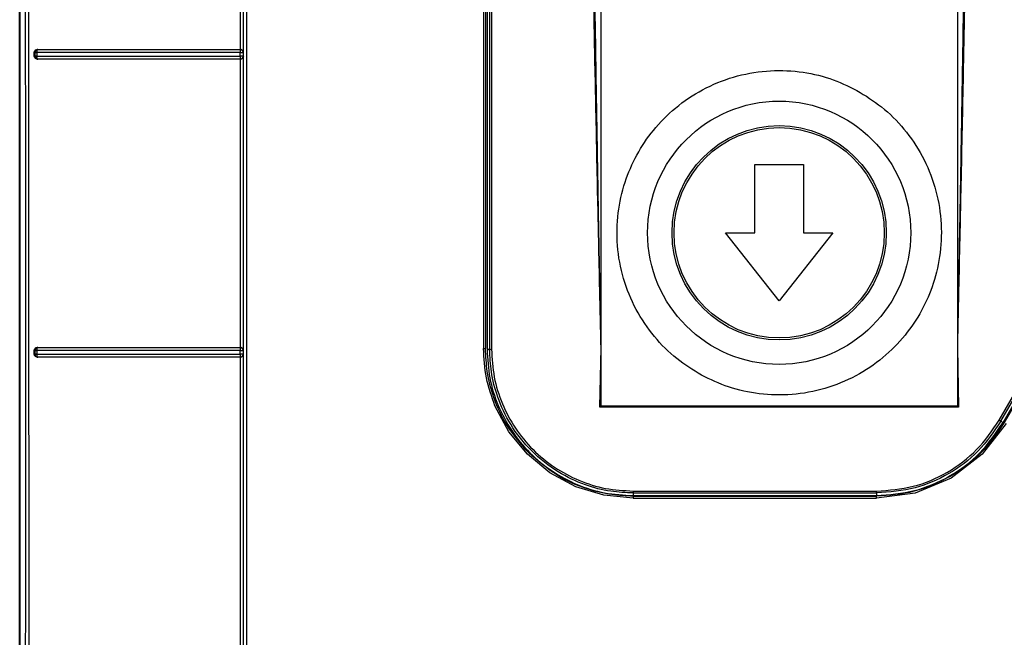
# Model space of a CAD drawing. Header units: inches. Extents: x 170 to 312, y 215 to 248.
# Tile 752 of 987: x 280.3225 to 280.4552, y 242.1165 to 242.1997. Entities that reach past the tile are written whole.
import ezdxf

# ---------------------------------------------------------------- set-up
doc = ezdxf.new("R2010")
doc.units = ezdxf.units.IN
doc.header["$LTSCALE"] = 0.25
doc.header["$MEASUREMENT"] = 0
doc.layers.add('MOTOR RH', color=7, linetype='Continuous')

msp = doc.modelspace()

# ---------------------------------------------------------------- linework, layer by layer
at = {"layer": 'MOTOR RH'}
for p, q in [((280.40087, 242.14761), (280.40087, 242.27595)), ((280.4489, 242.27595), (280.4489, 242.14761)), ((280.32251, 241.92392), (280.32251, 242.23936)), ((280.32252, 242.23936), (280.32252, 241.9417)), ((280.35226, 242.19567), (280.35227, 242.23451)), ((280.35266, 242.19528), (280.35266, 242.23489)), ((280.38503, 242.21438), (280.38504, 242.15537)), ((280.38529, 242.21441), (280.3853, 242.15536)), ((280.38551, 242.21429), (280.38551, 242.15524)), ((280.38585, 242.21429), (280.38585, 242.15524)), ((280.38611, 242.21429), (280.38611, 242.15527)), ((280.3249, 242.19567), (280.32495, 242.19566)), ((280.35225, 242.19566), (280.35226, 242.19567)), ((280.32448, 242.19475), (280.32448, 242.19528)), ((280.32457, 242.19527), (280.32448, 242.19528)), ((280.32457, 242.19476), (280.32448, 242.19475)), ((280.32457, 242.19527), (280.32457, 242.19476)), ((280.32484, 242.19527), (280.32484, 242.19477)), ((280.32487, 242.19554), (280.32491, 242.19563)), ((280.32491, 242.1944), (280.32487, 242.19449)), ((280.32495, 242.19437), (280.3249, 242.19436)), ((280.32493, 242.19438), (280.32491, 242.1944)), ((280.32495, 242.19437), (280.32493, 242.19438)), ((280.35224, 242.19476), (280.35224, 242.19527)), ((280.35224, 242.19476), (280.35224, 242.19465)), ((280.35225, 242.1944), (280.35225, 242.19436)), ((280.35227, 242.19436), (280.35225, 242.19436)), ((280.35226, 242.15551), (280.35227, 242.19436)), ((280.35266, 242.19528), (280.35264, 242.19526)), ((280.35264, 242.19526), (280.35264, 242.19476)), ((280.35264, 242.19476), (280.35266, 242.19474)), ((280.35266, 242.15513), (280.35266, 242.19474)), ((280.4216, 242.17096), (280.4216, 242.18015)), ((280.4216, 242.18015), (280.42816, 242.18015)), ((280.42816, 242.18015), (280.42816, 242.17096)), ((280.42488, 242.16178), (280.41766, 242.17096)), ((280.41766, 242.17096), (280.4216, 242.17096)), ((280.4321, 242.17096), (280.42488, 242.16178)), ((280.42816, 242.17096), (280.4321, 242.17096)), ((280.32448, 242.15459), (280.32448, 242.15513)), ((280.32457, 242.15511), (280.32448, 242.15513)), ((280.32457, 242.1546), (280.32448, 242.15459)), ((280.32457, 242.15511), (280.32457, 242.1546)), ((280.32484, 242.15511), (280.32484, 242.1546)), ((280.32487, 242.15538), (280.32491, 242.15547)), ((280.3249, 242.15551), (280.32495, 242.1555)), ((280.35224, 242.1546), (280.35224, 242.15511)), ((280.35225, 242.1555), (280.35226, 242.15551)), ((280.35266, 242.15513), (280.35264, 242.15511)), ((280.35264, 242.15511), (280.35264, 242.1546)), ((280.35264, 242.1546), (280.35266, 242.15458)), ((280.35266, 242.11497), (280.35266, 242.15458)), ((280.3853, 242.15536), (280.3853, 242.15536)), ((280.38585, 242.15524), (280.38551, 242.15524)), ((280.40071, 242.14745), (280.40087, 242.15548)), ((280.4489, 242.15548), (280.44906, 242.14745)), ((280.32491, 242.15424), (280.32487, 242.15433)), ((280.32495, 242.15421), (280.3249, 242.1542)), ((280.32493, 242.15422), (280.32491, 242.15424)), ((280.32495, 242.15421), (280.32493, 242.15422)), ((280.35224, 242.15433), (280.35225, 242.15424)), ((280.35225, 242.15424), (280.35225, 242.15421)), ((280.35227, 242.1542), (280.35225, 242.15421)), ((280.35226, 242.11535), (280.35227, 242.1542)), ((280.45453, 242.1457), (280.45832, 242.15226)), ((280.45475, 242.14557), (280.45854, 242.15213)), ((280.45505, 242.1454), (280.45884, 242.15196)), ((280.45901, 242.15198), (280.45522, 242.14541)), ((280.38844, 242.14416), (280.38657, 242.14765)), ((280.40087, 242.14761), (280.40071, 242.14745)), ((280.44906, 242.14745), (280.40071, 242.14745)), ((280.4489, 242.14761), (280.40087, 242.14761)), ((280.44906, 242.14745), (280.4489, 242.14761)), ((280.45545, 242.14528), (280.45225, 242.14111)), ((280.45475, 242.14557), (280.45505, 242.1454)), ((280.39094, 242.14111), (280.38844, 242.14416)), ((280.39399, 242.1386), (280.39094, 242.14111)), ((280.45225, 242.14111), (280.44807, 242.1379)), ((280.39748, 242.13674), (280.39399, 242.1386)), ((280.44807, 242.1379), (280.44321, 242.13589)), ((280.40126, 242.13559), (280.39748, 242.13674)), ((280.4052, 242.13616), (280.438, 242.13616)), ((280.40519, 242.1352), (280.40126, 242.13559)), ((280.40519, 242.13547), (280.438, 242.13547)), ((280.40519, 242.1352), (280.438, 242.1352)), ((280.4052, 242.1359), (280.438, 242.1359)), ((280.4052, 242.1359), (280.4052, 242.13555)), ((280.4052, 242.13555), (280.438, 242.13555)), ((280.438, 242.1359), (280.438, 242.13555)), ((280.44321, 242.13589), (280.438, 242.1352))]:
    msp.add_line(p, q, dxfattribs=at)
for radius in [0.01774, 0.01444, 0.01417]:
    msp.add_circle((280.42488, 242.17096), radius, dxfattribs=at)
for points, knots in [([(280.32325, 242.23972), (280.32326, 242.21844), (280.32329, 242.1759), (280.32328, 242.11206), (280.32323, 242.04824), (280.32314, 241.98446), (280.32304, 241.94201), (280.32299, 241.92078)], [0, 0, 0, 0, 0.199984, 0.399977, 0.600029, 0.800023, 1, 1, 1, 1]), ([(280.32369, 242.2401), (280.3237, 242.22222), (280.32371, 242.18646), (280.32373, 242.13281), (280.32373, 242.09706), (280.32373, 242.07919)], [0, 0, 0, 0, 0.3333777, 0.6667111, 1, 1, 1, 1]), ([(280.35268, 241.92809), (280.35268, 241.94886), (280.35268, 241.99039), (280.35268, 242.05278), (280.35268, 242.1152), (280.35268, 242.17764), (280.35268, 242.21925), (280.35268, 242.24006)], [0, 0, 0, 0, 0.199959, 0.399961, 0.599979, 0.80001, 1, 1, 1, 1]), ([(280.35308, 242.24018), (280.35308, 242.2193), (280.35308, 242.17754), (280.35308, 242.11488), (280.35308, 242.05224), (280.35308, 241.98964), (280.35308, 241.94795), (280.35308, 241.92711)], [0, 0, 0, 0, 0.2, 0.4, 0.6, 0.8, 1, 1, 1, 1]), ([(280.40087, 242.15548), (280.40081, 242.15806), (280.4007, 242.16288), (280.40056, 242.16957), (280.40042, 242.17598), (280.40029, 242.18239), (280.40015, 242.18901), (280.40002, 242.19558), (280.39988, 242.20298), (280.39974, 242.21124), (280.3996, 242.22033), (280.39948, 242.22929), (280.39942, 242.23532), (280.39939, 242.23825)], [0, 0, 0, 0, 0.093729, 0.174536, 0.24242, 0.325941, 0.407072, 0.482165, 0.564229, 0.675047, 0.781572, 0.893672, 1, 1, 1, 1]), ([(280.40087, 242.15548), (280.40083, 242.1575), (280.40076, 242.16119), (280.40067, 242.16623), (280.4006, 242.17023), (280.40054, 242.17321), (280.4005, 242.17563), (280.40045, 242.17834), (280.40039, 242.18213), (280.40031, 242.18682), (280.40022, 242.19184), (280.40014, 242.1972), (280.40001, 242.20542), (280.39986, 242.21595), (280.39972, 242.22772), (280.39966, 242.23495), (280.39963, 242.23826)], [0, 0, 0, 0, 0.07319, 0.133984, 0.182381, 0.218382, 0.241987, 0.269928, 0.316673, 0.379251, 0.439861, 0.498505, 0.573594, 0.73788, 0.880015, 1, 1, 1, 1]), ([(280.45013, 242.23826), (280.45012, 242.23653), (280.45009, 242.23289), (280.45003, 242.22715), (280.44996, 242.22087), (280.44987, 242.21404), (280.44977, 242.20667), (280.44966, 242.19931), (280.44956, 242.19292), (280.44947, 242.18764), (280.44939, 242.18304), (280.44932, 242.17893), (280.44926, 242.17546), (280.4492, 242.17216), (280.44912, 242.16796), (280.44902, 242.16223), (280.44894, 242.1579), (280.4489, 242.15548)], [0, 0, 0, 0, 0.062702, 0.131993, 0.207874, 0.290346, 0.379406, 0.475057, 0.557054, 0.610988, 0.666485, 0.723545, 0.759898, 0.792286, 0.843099, 0.912337, 1, 1, 1, 1]), ([(280.45038, 242.23825), (280.45035, 242.23527), (280.45028, 242.22912), (280.45016, 242.22), (280.45001, 242.21073), (280.44985, 242.20157), (280.44969, 242.19301), (280.44953, 242.185), (280.44938, 242.17794), (280.44923, 242.17085), (280.44907, 242.16353), (280.44896, 242.1583), (280.4489, 242.15548)], [0, 0, 0, 0, 0.108305, 0.22261, 0.330745, 0.444165, 0.554601, 0.640848, 0.734435, 0.810783, 0.897533, 1, 1, 1, 1]), ([(280.32448, 242.19528), (280.32448, 242.19531), (280.32449, 242.19536), (280.32452, 242.19545), (280.3246, 242.19556), (280.32473, 242.19565), (280.32484, 242.19566), (280.3249, 242.19567)], [0, 0, 0, 0, 0.116527, 0.229907, 0.466736, 0.729518, 1, 1, 1, 1]), ([(280.3249, 242.19567), (280.32787, 242.19567), (280.33381, 242.19567), (280.34299, 242.19567), (280.34917, 242.19567), (280.35226, 242.19567)], [0, 0, 0, 0, 0.333152, 0.666752, 1, 1, 1, 1]), ([(280.35226, 242.19567), (280.35229, 242.19567), (280.35236, 242.19566), (280.35245, 242.19562), (280.35253, 242.19557), (280.35256, 242.19553), (280.35259, 242.1955)], [0, 0, 0, 0, 0.230859, 0.468557, 0.712686, 1, 1, 1, 1]), ([(280.3249, 242.19436), (280.32484, 242.19436), (280.32473, 242.19437), (280.32459, 242.19447), (280.32452, 242.19458), (280.32449, 242.19467), (280.32448, 242.19472), (280.32448, 242.19475)], [0, 0, 0, 0, 0.2717688, 0.5368517, 0.7738537, 0.8858453, 1, 1, 1, 1]), ([(280.32495, 242.19566), (280.3249, 242.19565), (280.3248, 242.19564), (280.32468, 242.19555), (280.32461, 242.19546), (280.32458, 242.19536), (280.32457, 242.1953), (280.32457, 242.19527)], [0, 0, 0, 0, 0.250906, 0.501408, 0.695045, 0.83371, 1, 1, 1, 1]), ([(280.32457, 242.19527), (280.32458, 242.19527), (280.3246, 242.19527), (280.32466, 242.19527), (280.32474, 242.19527), (280.3248, 242.19527), (280.32484, 242.19527)], [0, 0, 0, 0, 0.250008, 0.500005, 0.749993, 1, 1, 1, 1]), ([(280.32484, 242.19477), (280.3248, 242.19477), (280.32474, 242.19476), (280.32466, 242.19476), (280.3246, 242.19476), (280.32458, 242.19476), (280.32457, 242.19476)], [0, 0, 0, 0, 0.250113, 0.499997, 0.749888, 1, 1, 1, 1]), ([(280.32457, 242.19476), (280.32458, 242.19471), (280.32459, 242.19461), (280.32468, 242.19448), (280.3248, 242.19439), (280.3249, 242.19437), (280.32495, 242.19437)], [0, 0, 0, 0, 0.250029, 0.499997, 0.749969, 1, 1, 1, 1]), ([(280.32484, 242.19527), (280.32484, 242.1953), (280.32484, 242.19535), (280.32485, 242.19542), (280.32486, 242.19548), (280.32487, 242.19552), (280.32487, 242.19554)], [0, 0, 0, 0, 0.2500063, 0.5000148, 0.7500138, 1, 1, 1, 1]), ([(280.35224, 242.19527), (280.34917, 242.19527), (280.34299, 242.19527), (280.3338, 242.19527), (280.32783, 242.19527), (280.32484, 242.19527)], [0, 0, 0, 0, 0.331506, 0.664839, 1, 1, 1, 1]), ([(280.32484, 242.19477), (280.32783, 242.19476), (280.3338, 242.19476), (280.34299, 242.19476), (280.34916, 242.19476), (280.35224, 242.19476)], [0, 0, 0, 0, 0.335093, 0.668426, 1, 1, 1, 1]), ([(280.32487, 242.19449), (280.32486, 242.19451), (280.32485, 242.19455), (280.32484, 242.19462), (280.32484, 242.19469), (280.32484, 242.19474), (280.32484, 242.19477)], [0, 0, 0, 0, 0.24975, 0.499936, 0.750122, 1, 1, 1, 1]), ([(280.35227, 242.19436), (280.34918, 242.19436), (280.34299, 242.19436), (280.33381, 242.19436), (280.32787, 242.19436), (280.3249, 242.19436)], [0, 0, 0, 0, 0.333449, 0.66692, 1, 1, 1, 1]), ([(280.32491, 242.19563), (280.32492, 242.19563), (280.32493, 242.19565), (280.32494, 242.19566), (280.32495, 242.19566), (280.32495, 242.19566), (280.32495, 242.19566)], [0, 0, 0, 0, 0.500013, 0.83434, 0.938283, 1, 1, 1, 1]), ([(280.32495, 242.19566), (280.32791, 242.19566), (280.33384, 242.19566), (280.343, 242.19566), (280.34917, 242.19566), (280.35225, 242.19566)], [0, 0, 0, 0, 0.333018, 0.666912, 1, 1, 1, 1]), ([(280.35225, 242.19436), (280.34917, 242.19436), (280.343, 242.19436), (280.33384, 242.19437), (280.32791, 242.19437), (280.32495, 242.19437)], [0, 0, 0, 0, 0.333072, 0.666957, 1, 1, 1, 1]), ([(280.35225, 242.19566), (280.35225, 242.19565), (280.35225, 242.19564), (280.35225, 242.19557), (280.35224, 242.19554)], [0, 0, 0, 0, 0.500043, 1, 1, 1, 1]), ([(280.35224, 242.19554), (280.35224, 242.19551), (280.35224, 242.19546), (280.35224, 242.19536), (280.35224, 242.1953), (280.35224, 242.19527)], [0, 0, 0, 0, 0.396825, 0.672899, 1, 1, 1, 1]), ([(280.35224, 242.19527), (280.35227, 242.19527), (280.35233, 242.19527), (280.35241, 242.19527), (280.35248, 242.19527), (280.35256, 242.19527), (280.35261, 242.19526), (280.35264, 242.19527), (280.35264, 242.19527), (280.35264, 242.19526)], [0, 0, 0, 0, 0.1448761, 0.2888763, 0.4064672, 0.5453396, 0.7784567, 0.8916654, 1, 1, 1, 1]), ([(280.35264, 242.19476), (280.35263, 242.19476), (280.35262, 242.19476), (280.35253, 242.19476), (280.35243, 242.19476), (280.35234, 242.19476), (280.35228, 242.19476), (280.35224, 242.19476)], [0, 0, 0, 0, 0.2509367, 0.5014619, 0.6987674, 0.8365444, 1, 1, 1, 1]), ([(280.35224, 242.19465), (280.35224, 242.19462), (280.35224, 242.19456), (280.35224, 242.19451), (280.35224, 242.19449)], [0, 0, 0, 0, 0.5849878, 1, 1, 1, 1]), ([(280.35224, 242.19449), (280.35225, 242.19447), (280.35225, 242.19443), (280.35225, 242.19441), (280.35225, 242.1944)], [0, 0, 0, 0, 0.510853, 1, 1, 1, 1]), ([(280.35264, 242.19526), (280.35264, 242.1953), (280.35263, 242.19536), (280.35259, 242.19546), (280.35253, 242.19554), (280.35246, 242.1956), (280.35242, 242.19562), (280.35239, 242.19563), (280.35237, 242.19564), (280.35235, 242.19564), (280.35231, 242.19565), (280.35227, 242.19566), (280.35225, 242.19566)], [0, 0, 0, 0, 0.169717, 0.309821, 0.50036, 0.669269, 0.720735, 0.750058, 0.812687, 0.820426, 0.875276, 1, 1, 1, 1]), ([(280.35225, 242.19436), (280.35228, 242.19437), (280.35235, 242.19437), (280.35244, 242.19441), (280.35253, 242.19447), (280.35258, 242.19454), (280.3526, 242.19459), (280.35261, 242.19461), (280.35262, 242.19464), (280.35263, 242.19466), (280.35264, 242.1947), (280.35264, 242.19473), (280.35264, 242.19476)], [0, 0, 0, 0, 0.1706537, 0.3115785, 0.5034068, 0.6707761, 0.7218148, 0.75094, 0.8128715, 0.833619, 0.8750169, 1, 1, 1, 1]), ([(280.35259, 242.19452), (280.35256, 242.1945), (280.35253, 242.19445), (280.35245, 242.1944), (280.35236, 242.19436), (280.3523, 242.19436), (280.35227, 242.19436)], [0, 0, 0, 0, 0.29194, 0.548646, 0.775454, 1, 1, 1, 1]), ([(280.35259, 242.1955), (280.35261, 242.19547), (280.35265, 242.1954), (280.35266, 242.19533), (280.35266, 242.1953), (280.35266, 242.19529), (280.35266, 242.19529), (280.35266, 242.19528)], [0, 0, 0, 0, 0.561295, 0.8701, 0.957428, 0.984304, 1, 1, 1, 1]), ([(280.35266, 242.19474), (280.35266, 242.1947), (280.35265, 242.19462), (280.35261, 242.19455), (280.35259, 242.19452)], [0, 0, 0, 0, 0.503791, 1, 1, 1, 1]), ([(280.4144, 242.15178), (280.41326, 242.15248), (280.41092, 242.15393), (280.40793, 242.15695), (280.40546, 242.16059), (280.40376, 242.16477), (280.40294, 242.16919), (280.40304, 242.1736), (280.40396, 242.17774), (280.40559, 242.1815), (280.40787, 242.1849), (280.41086, 242.18792), (280.41451, 242.19038), (280.41868, 242.19209), (280.42311, 242.19291), (280.42752, 242.1928), (280.43168, 242.19191), (280.43416, 242.19072), (280.43536, 242.19015)], [0, 0, 0, 0, 0.058258, 0.120006, 0.18432, 0.25, 0.31568, 0.379994, 0.441742, 0.5, 0.558258, 0.620006, 0.68432, 0.75, 0.81568, 0.879994, 0.941742, 1, 1, 1, 1]), ([(280.43536, 242.19015), (280.4365, 242.18944), (280.43884, 242.188), (280.44183, 242.18498), (280.4443, 242.18133), (280.44601, 242.17716), (280.44682, 242.17273), (280.44672, 242.16832), (280.4458, 242.16418), (280.44417, 242.16042), (280.44189, 242.15702), (280.43891, 242.15401), (280.43525, 242.15154), (280.43108, 242.14984), (280.42665, 242.14902), (280.42224, 242.14913), (280.41809, 242.15001), (280.4156, 242.1512), (280.4144, 242.15178)], [0, 0, 0, 0, 0.058258, 0.120006, 0.18432, 0.25, 0.31568, 0.379994, 0.441742, 0.5, 0.558258, 0.620006, 0.68432, 0.75, 0.81568, 0.879994, 0.941742, 1, 1, 1, 1]), ([(280.32448, 242.15513), (280.32448, 242.15515), (280.32449, 242.1552), (280.32452, 242.1553), (280.3246, 242.1554), (280.32473, 242.1555), (280.32484, 242.15551), (280.3249, 242.15551)], [0, 0, 0, 0, 0.116319, 0.229622, 0.466596, 0.72971, 1, 1, 1, 1]), ([(280.3249, 242.1542), (280.32484, 242.15421), (280.32473, 242.15422), (280.3246, 242.15431), (280.32452, 242.15442), (280.32449, 242.15451), (280.32448, 242.15456), (280.32448, 242.15459)], [0, 0, 0, 0, 0.270485, 0.533784, 0.770305, 0.883586, 1, 1, 1, 1]), ([(280.32495, 242.1555), (280.3249, 242.1555), (280.3248, 242.15548), (280.32468, 242.1554), (280.32461, 242.1553), (280.32458, 242.1552), (280.32457, 242.15514), (280.32457, 242.15511)], [0, 0, 0, 0, 0.250904, 0.501394, 0.694906, 0.833601, 1, 1, 1, 1]), ([(280.32457, 242.15511), (280.32458, 242.15511), (280.3246, 242.15511), (280.32466, 242.15511), (280.32474, 242.15511), (280.3248, 242.15511), (280.32484, 242.15511)], [0, 0, 0, 0, 0.249991, 0.499993, 0.749993, 1, 1, 1, 1]), ([(280.32484, 242.1546), (280.3248, 242.1546), (280.32474, 242.1546), (280.32466, 242.1546), (280.3246, 242.1546), (280.32458, 242.1546), (280.32457, 242.1546)], [0, 0, 0, 0, 0.250131, 0.500012, 0.749885, 1, 1, 1, 1]), ([(280.32457, 242.1546), (280.32458, 242.15455), (280.32459, 242.15445), (280.32468, 242.15432), (280.3248, 242.15423), (280.3249, 242.15422), (280.32495, 242.15421)], [0, 0, 0, 0, 0.250212, 0.499885, 0.749889, 1, 1, 1, 1]), ([(280.32484, 242.15511), (280.32484, 242.15513), (280.32484, 242.15518), (280.32485, 242.15526), (280.32486, 242.15532), (280.32487, 242.15536), (280.32487, 242.15538)], [0, 0, 0, 0, 0.250003, 0.499999, 0.750005, 1, 1, 1, 1]), ([(280.35224, 242.15511), (280.34915, 242.15511), (280.34296, 242.15511), (280.33376, 242.15511), (280.32781, 242.15511), (280.32484, 242.15511)], [0, 0, 0, 0, 0.333333, 0.666667, 1, 1, 1, 1]), ([(280.32484, 242.1546), (280.32781, 242.1546), (280.33376, 242.1546), (280.34296, 242.1546), (280.34915, 242.1546), (280.35224, 242.1546)], [0, 0, 0, 0, 0.333333, 0.666667, 1, 1, 1, 1]), ([(280.32487, 242.15433), (280.32487, 242.15435), (280.32486, 242.15439), (280.32485, 242.15446), (280.32484, 242.15453), (280.32484, 242.15458), (280.32484, 242.1546)], [0, 0, 0, 0, 0.249755, 0.499929, 0.750119, 1, 1, 1, 1]), ([(280.3249, 242.15551), (280.32787, 242.15551), (280.33381, 242.15551), (280.34299, 242.15551), (280.34917, 242.15551), (280.35226, 242.15551)], [0, 0, 0, 0, 0.333094, 0.666813, 1, 1, 1, 1]), ([(280.32491, 242.15547), (280.32492, 242.15548), (280.32493, 242.15549), (280.32494, 242.1555), (280.32495, 242.1555), (280.32495, 242.1555), (280.32495, 242.1555)], [0, 0, 0, 0, 0.5642279, 0.8627549, 0.9515364, 1, 1, 1, 1]), ([(280.32495, 242.1555), (280.32791, 242.1555), (280.33384, 242.1555), (280.343, 242.1555), (280.34917, 242.1555), (280.35225, 242.1555)], [0, 0, 0, 0, 0.333017, 0.666911, 1, 1, 1, 1]), ([(280.35225, 242.1555), (280.35225, 242.15549), (280.35225, 242.15548), (280.35225, 242.15541), (280.35224, 242.15538)], [0, 0, 0, 0, 0.500049, 1, 1, 1, 1]), ([(280.35224, 242.15538), (280.35224, 242.15535), (280.35224, 242.1553), (280.35224, 242.1552), (280.35224, 242.15514), (280.35224, 242.15511)], [0, 0, 0, 0, 0.395106, 0.671612, 1, 1, 1, 1]), ([(280.35224, 242.15511), (280.35227, 242.15511), (280.35233, 242.1551), (280.35241, 242.15511), (280.35248, 242.15511), (280.35256, 242.15511), (280.35261, 242.1551), (280.35264, 242.15511), (280.35264, 242.15511), (280.35264, 242.15511)], [0, 0, 0, 0, 0.1448426, 0.288912, 0.4062167, 0.5454476, 0.7785945, 0.8917454, 1, 1, 1, 1]), ([(280.35264, 242.1546), (280.35263, 242.1546), (280.35262, 242.1546), (280.35253, 242.1546), (280.35243, 242.1546), (280.35234, 242.1546), (280.35228, 242.1546), (280.35224, 242.1546)], [0, 0, 0, 0, 0.250948, 0.501484, 0.698782, 0.836552, 1, 1, 1, 1]), ([(280.35224, 242.1546), (280.35224, 242.15455), (280.35224, 242.15449), (280.35224, 242.15443), (280.35224, 242.15438), (280.35224, 242.15435), (280.35224, 242.15433)], [0, 0, 0, 0, 0.49714, 0.578466, 0.721694, 1, 1, 1, 1]), ([(280.35264, 242.15511), (280.35264, 242.15514), (280.35263, 242.15521), (280.35259, 242.1553), (280.35253, 242.15539), (280.35246, 242.15544), (280.35242, 242.15546), (280.35239, 242.15547), (280.35237, 242.15548), (280.35234, 242.15549), (280.35231, 242.1555), (280.35227, 242.1555), (280.35225, 242.1555)], [0, 0, 0, 0, 0.169752, 0.309862, 0.50035, 0.66928, 0.720739, 0.750049, 0.812671, 0.833624, 0.87528, 1, 1, 1, 1]), ([(280.35225, 242.15421), (280.35228, 242.15421), (280.35235, 242.15422), (280.35244, 242.15425), (280.35253, 242.15432), (280.35258, 242.15438), (280.3526, 242.15443), (280.35261, 242.15446), (280.35262, 242.15448), (280.35263, 242.1545), (280.35264, 242.15454), (280.35264, 242.15457), (280.35264, 242.1546)], [0, 0, 0, 0, 0.170607, 0.311515, 0.503405, 0.670584, 0.721671, 0.750935, 0.812871, 0.834085, 0.875021, 1, 1, 1, 1]), ([(280.35226, 242.15551), (280.35229, 242.15551), (280.35236, 242.1555), (280.35245, 242.15547), (280.35253, 242.15542), (280.35256, 242.15537), (280.35259, 242.15535)], [0, 0, 0, 0, 0.229537, 0.467792, 0.71078, 1, 1, 1, 1]), ([(280.35259, 242.15535), (280.35261, 242.15531), (280.35265, 242.15525), (280.35266, 242.15517), (280.35266, 242.15514), (280.35266, 242.15513), (280.35266, 242.15513)], [0, 0, 0, 0, 0.559988, 0.867961, 0.955984, 1, 1, 1, 1]), ([(280.35266, 242.15458), (280.35266, 242.15454), (280.35265, 242.15447), (280.35261, 242.1544), (280.35259, 242.15436)], [0, 0, 0, 0, 0.503579, 1, 1, 1, 1]), ([(280.38504, 242.15537), (280.38506, 242.15537), (280.38509, 242.15537), (280.38516, 242.15537), (280.38523, 242.15536), (280.38528, 242.15536), (280.3853, 242.15536), (280.3853, 242.15536), (280.3853, 242.15536)], [0, 0, 0, 0, 0.126359, 0.251273, 0.500023, 0.748778, 0.873684, 1, 1, 1, 1]), ([(280.38657, 242.14765), (280.38613, 242.14889), (280.38524, 242.15139), (280.3851, 242.15404), (280.38504, 242.15537)], [0, 0, 0, 0, 0.499244, 1, 1, 1, 1]), ([(280.39113, 242.14129), (280.39009, 242.14248), (280.38813, 242.14473), (280.38638, 242.14856), (280.38545, 242.15209), (280.38535, 242.15433), (280.3853, 242.15536)], [0, 0, 0, 0, 0.302481, 0.570006, 0.802527, 1, 1, 1, 1]), ([(280.38551, 242.15524), (280.38558, 242.15395), (280.38573, 242.15137), (280.3869, 242.14766), (280.38872, 242.14423), (280.39119, 242.14123), (280.39419, 242.13876), (280.39761, 242.13694), (280.40133, 242.13577), (280.40391, 242.13563), (280.4052, 242.13555)], [0, 0, 0, 0, 0.125, 0.25, 0.375, 0.5, 0.625, 0.75, 0.875, 1, 1, 1, 1]), ([(280.38585, 242.15524), (280.38586, 242.15524), (280.38586, 242.15524), (280.3859, 242.15524), (280.38595, 242.15525), (280.386, 242.15525), (280.38605, 242.15526), (280.38609, 242.15526), (280.38611, 242.15527)], [0, 0, 0, 0, 0.200606, 0.433554, 0.562809, 0.700299, 0.846022, 1, 1, 1, 1]), ([(280.4052, 242.1359), (280.40419, 242.13594), (280.402, 242.13604), (280.39855, 242.13695), (280.39487, 242.13869), (280.39139, 242.14144), (280.38864, 242.14493), (280.3869, 242.14862), (280.386, 242.15206), (280.3859, 242.15424), (280.38585, 242.15524)], [0, 0, 0, 0, 0.09975, 0.21635, 0.349779, 0.500012, 0.650983, 0.784654, 0.901, 1, 1, 1, 1]), ([(280.38611, 242.15527), (280.38619, 242.15401), (280.38633, 242.1515), (280.38746, 242.14789), (280.38923, 242.14457), (280.39162, 242.14166), (280.39453, 242.13927), (280.39785, 242.13751), (280.40145, 242.13637), (280.40395, 242.13623), (280.4052, 242.13616)], [0, 0, 0, 0, 0.1257748, 0.2507498, 0.3755884, 0.500482, 0.6253602, 0.7502409, 0.875117, 1, 1, 1, 1]), ([(280.35227, 242.1542), (280.34918, 242.1542), (280.34299, 242.1542), (280.33381, 242.1542), (280.32787, 242.1542), (280.3249, 242.1542)], [0, 0, 0, 0, 0.333374, 0.666979, 1, 1, 1, 1]), ([(280.35225, 242.15421), (280.34917, 242.15421), (280.343, 242.15421), (280.33384, 242.15421), (280.32791, 242.15421), (280.32495, 242.15421)], [0, 0, 0, 0, 0.333074, 0.666959, 1, 1, 1, 1]), ([(280.35259, 242.15436), (280.35256, 242.15434), (280.35253, 242.15429), (280.35245, 242.15424), (280.35236, 242.15421), (280.3523, 242.1542), (280.35227, 242.1542)], [0, 0, 0, 0, 0.291589, 0.548416, 0.7754, 1, 1, 1, 1]), ([(280.438, 242.13616), (280.43967, 242.13628), (280.443, 242.13653), (280.44764, 242.13855), (280.4517, 242.14156), (280.45359, 242.14432), (280.45453, 242.1457)], [0, 0, 0, 0, 0.249999, 0.500001, 0.750003, 1, 1, 1, 1]), ([(280.45475, 242.14557), (280.4538, 242.14417), (280.45189, 242.14137), (280.44783, 242.13836), (280.44314, 242.1363), (280.43976, 242.13603), (280.438, 242.1359)], [0, 0, 0, 0, 0.249995, 0.499994, 0.740007, 1, 1, 1, 1]), ([(280.438, 242.13555), (280.43972, 242.13568), (280.44316, 242.13594), (280.44795, 242.13802), (280.45214, 242.14112), (280.45408, 242.14397), (280.45505, 242.1454)], [0, 0, 0, 0, 0.25, 0.5, 0.75, 1, 1, 1, 1]), ([(280.45522, 242.14541), (280.45425, 242.14396), (280.4523, 242.14105), (280.4494, 242.13911), (280.44794, 242.13813)], [0, 0, 0, 0, 0.499997, 1, 1, 1, 1]), ([(280.45453, 242.1457), (280.45456, 242.14568), (280.45462, 242.14565), (280.45469, 242.1456), (280.45474, 242.14557), (280.45475, 242.14557), (280.45475, 242.14557)], [0, 0, 0, 0, 0.25, 0.500005, 0.750004, 1, 1, 1, 1]), ([(280.40519, 242.13547), (280.40424, 242.13551), (280.4021, 242.1356), (280.39863, 242.13646), (280.3947, 242.13819), (280.39238, 242.14021), (280.39113, 242.14129)], [0, 0, 0, 0, 0.183203, 0.410987, 0.683281, 1, 1, 1, 1]), ([(280.44794, 242.13813), (280.44635, 242.13735), (280.44321, 242.13581), (280.43972, 242.13558), (280.438, 242.13547)], [0, 0, 0, 0, 0.505911, 1, 1, 1, 1]), ([(280.4052, 242.13616), (280.4052, 242.13612), (280.4052, 242.13606), (280.4052, 242.13597), (280.4052, 242.13591), (280.4052, 242.1359), (280.4052, 242.1359)], [0, 0, 0, 0, 0.250002, 0.5, 0.750005, 1, 1, 1, 1]), ([(280.438, 242.1359), (280.438, 242.1359), (280.438, 242.13591), (280.438, 242.13597), (280.438, 242.13606), (280.438, 242.13612), (280.438, 242.13616)], [0, 0, 0, 0, 0.2499955, 0.4999998, 0.7499978, 1, 1, 1, 1]), ([(280.40519, 242.13547), (280.40519, 242.13546), (280.40519, 242.13546), (280.40519, 242.1354), (280.40519, 242.13531), (280.40519, 242.13524), (280.40519, 242.1352)], [0, 0, 0, 0, 0.249998, 0.499996, 0.749995, 1, 1, 1, 1]), ([(280.438, 242.1352), (280.438, 242.13524), (280.438, 242.13531), (280.438, 242.1354), (280.438, 242.13546), (280.438, 242.13546), (280.438, 242.13547)], [0, 0, 0, 0, 0.25, 0.499998, 0.749999, 1, 1, 1, 1])]:
    msp.add_open_spline(points, degree=3, knots=knots, dxfattribs=at)

doc.saveas('drawing.dxf')
